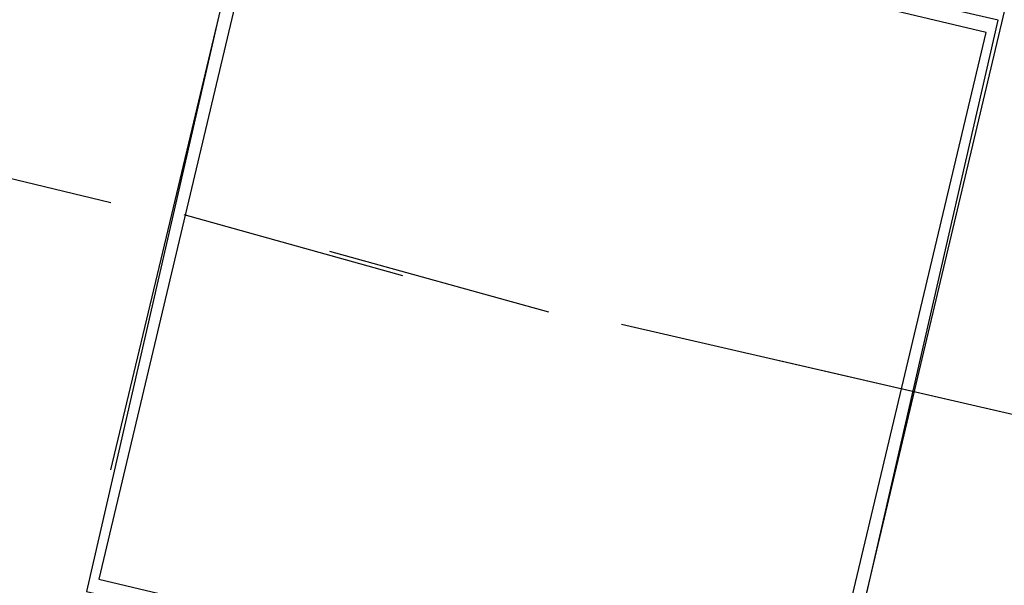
# Model space of a CAD drawing. Header units: feet. Extents: x -79 to 198, y -22 to 181.
# Tile 487 of 656: x 117.22 to 118.3, y 75.491 to 76.112. Entities that reach past the tile are written whole.
import ezdxf

# ---------------------------------------------------------------- set-up
doc = ezdxf.new("R2010")
doc.units = ezdxf.units.FT
doc.layers.add('A-LINEA', color=7, linetype='CONTINUOUS')

msp = doc.modelspace()

# ---------------------------------------------------------------- linework, layer by layer
at = {"layer": 'A-LINEA'}
for p, q in [((116.1067, 76.2044), (117.32, 75.9111)), ((117.4, 75.8978), (117.64, 75.8311)), ((117.4, 75.8978), (117.64, 75.8311)), ((117.56, 75.8578), (117.8, 75.7911)), ((117.88, 75.7778), (119.0933, 75.4978)), ((117.88, 75.7778), (119.0933, 75.4978)), ((118.0533, 75.7378), (119.2667, 75.4578))]:
    msp.add_line(p, q, dxfattribs=at)
for points in [[(117.0933, 59.0178), (114.4, 59.6578), (118.2, 75.6978), (122, 91.7511), (124.68, 91.1111)], [(117.0933, 59.0178), (114.4, 59.6578), (118.2, 75.6978), (122, 91.7511), (124.68, 91.1111)], [(117.2933, 75.4844), (118.1067, 75.2978), (118.2933, 76.1111), (117.48, 76.2978), (117.2933, 75.4844)], [(117.2933, 75.4844), (118.1067, 75.2978), (118.2933, 76.1111), (117.48, 76.2978), (117.2933, 75.4844)], [(117.3067, 75.4978), (118.0933, 75.3111), (118.28, 76.0978), (117.4933, 76.2844), (117.3067, 75.4978)], [(117.3067, 75.4978), (118.0933, 75.3111), (118.28, 76.0978), (117.4933, 76.2844), (117.3067, 75.4978)], [(117.32, 75.6178), (117.3867, 75.8978), (117.4533, 76.1778)], [(117.32, 75.6178), (117.3867, 75.8978), (117.4533, 76.1778)]]:
    msp.add_lwpolyline(points, dxfattribs=at)

doc.saveas('drawing.dxf')
